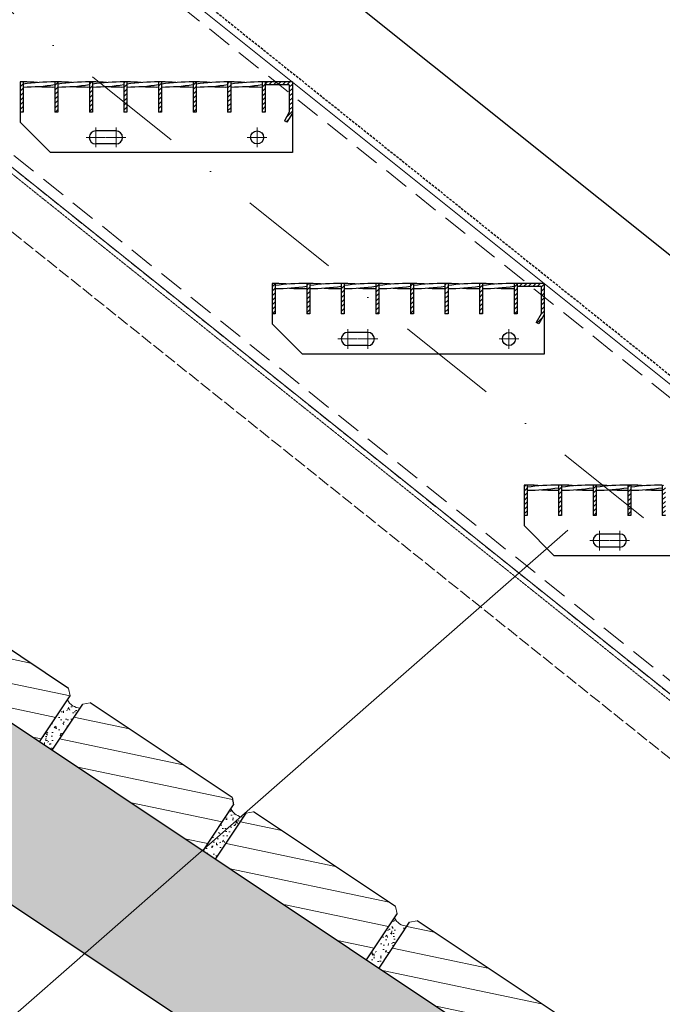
# Model space of a CAD drawing. Header units: millimetres. Extents: x -6179 to 18141, y -8419 to 8561.
# Tile 548 of 579: x -1141 to -503, y 4752 to 5729. Entities that reach past the tile are written whole.
import ezdxf

# ---------------------------------------------------------------- set-up
doc = ezdxf.new("R2010")
doc.units = ezdxf.units.MM
for name, pattern in [('ACAD_ISO02W100', [15, 12, -3]), ('DASHDOT', [1, 0.5, -0.25, 0, -0.25]), ('HIDDEN', [0.375, 0.25, -0.125]), ('STRICHPUNKT', [25.4, 12.7, -6.35, 0, -6.35])]:
    doc.linetypes.add(name, pattern=pattern)
for name, color, linetype, lineweight in [('_Gelände', 7, 'Continuous', 25), ('Aussteifung', 7, 'ACAD_ISO02W100', 15), ('Bemaßung', 7, 'Continuous', 9), ('Dübel', 7, 'Continuous', 9), ('Geländer', 7, 'Continuous', 25), ('Pflaster-Gehweg', 7, 'Continuous', 15), ('Schraffur Stahl', 7, 'Continuous', 5), ('Stufen&Podest', 7, 'Continuous', 9), ('Tragegurt', 7, 'Continuous', 20)]:
    doc.layers.add(name, color=color, linetype=linetype, lineweight=lineweight)
doc.layers.add('POL_Bema', color=7, linetype='Continuous')
doc.layers.add('Text', color=7, linetype='Continuous')
doc.dimstyles.new('DIN', dxfattribs={"dimtxt": 2.5, "dimasz": 2.5, "dimexe": 1.25, "dimexo": 0.625, "dimtad": 1, "dimtih": 1, "dimdec": 4, "dimdsep": 46, "dimlunit": 6, "dimtxsty": 'Standard', "dimcen": 2.5, "dimadec": 0, "dimazin": 0, "dimtfac": 1, "dimtdec": 4, "dimtmove": 0, "dimatfit": 3, "dimfxl": 0, "dimtvp": 1, "dimtolj": 1, "dimtzin": 0, "dimarcsym": 0})

# ---------------------------------------------------------------- blocks, each defined once
blk = doc.blocks.new('_Oblique')
at = {"layer": 'POL_Bema', "color": 0, "lineweight": -2}
blk.add_line((-0.5, -0.5), (0.5, 0.5), dxfattribs=at)
blk = doc.blocks.new('*D50')
at = {"layer": 'Bemaßung', "color": 0, "lineweight": -2}
for p, q in [((-2120.62, 7967.21), (-2120.62, 8194.98)), ((1359.38, 5628.38), (1359.38, 8194.98)), ((-2120.62, 8144.98), (1359.38, 8144.98))]:
    blk.add_line(p, q, dxfattribs=at)
at = {"layer": 'DEFPOINTS', "color": 0}
for p in [(1359.38, 8144.98), (-2120.62, 6667.21), (1359.38, 4328.38)]:
    blk.add_point(p, dxfattribs=at)
at = {"layer": 'Bemaßung', "color": 0, "lineweight": -2, "xscale": 50, "yscale": 50, "zscale": 50, "rotation": 180}
blk.add_blockref('_Oblique', (-2120.62, 8144.98), dxfattribs=at)
at = {"layer": 'Bemaßung', "color": 0, "lineweight": -2, "xscale": 50, "yscale": 50, "zscale": 50}
blk.add_blockref('_Oblique', (1359.38, 8144.98), dxfattribs=at)
at = {"layer": 'Bemaßung', "color": 0, "char_height": 100, "attachment_point": 5}
for s, insert in [('\\A1;X  (MAX. 18 STEPS) ', (-380.62, 8244.98)), ('\\A1;(MAX. 18 TRITTSTUFEN)', (-380.62, 8044.98))]:
    blk.add_mtext(s, dxfattribs=dict(at, insert=insert))

msp = doc.modelspace()

# ---------------------------------------------------------------- hatches: boundary and pattern name
at = {"layer": 'Pflaster-Gehweg', "lineweight": 9}
h = msp.add_hatch(dxfattribs=at)
h.set_pattern_fill('AR-CONC', color=256, style=0)
h.set_pattern_definition([(130, (-93553.76, 164.34), (-182.18467, -15.93909), [19.05, -209.55]), (185, (-93553.76, 164.34), (35.24283, 191.05664), [15.24, -167.64]), (79.549, (-93568.94, 163), (-146.9425, 175.1167), [16.19, -178.09]), (133.8158, (-93553.76, 215.14), (-271.07904, -42.04233), [28.575, -314.325]), (83.3644, (-93576.35, 211.63), (-237.4042, 247.42556), [24.285, -267.135]), (188.816, (-93553.76, 215.14), (-237.4046, 247.4251), [22.86, -251.46]), (159, (-93579.16, 202.44), (-151.61488, -102.26552), [19.05, -209.55]), (214, (-93579.16, 202.44), (-61.80203, 184.18797), [15.24, -167.64]), (108.5486, (-93591.8, 193.91), (-213.4165, 81.92286), [16.19, -178.09]), (142.5, (-93553.76, 164.336), (-3.088603, 84.55504), [0, -165.608, 0, -170.18, 0, -168.275]), (172.5, (-93553.76, 164.34), (-66.81966, 100.180575), [0, -97.028, 0, -161.798, 0, -64.135]), (212.5, (-93497.12, 164.336), (-135.590595, -5.728744), [0, -63.5, 0, -198.12, 0, -262.89]), (222.5, (-93471.72, 164.34), (-148.12918, 25.42649), [0, -82.55, 0, -131.572, 0, -186.69])])
h.paths.add_polyline_path([(2004.38052, 2928.78596), (2004.38052, 2748.5084), (-3048.66738, 6117.207), (-4546.19553, 6117.207), (-4546.19553, 6267.207), (-3003.25104, 6267.207)], flags=0)
h = msp.add_hatch(dxfattribs=at)
h.set_pattern_fill('LINE', color=256, scale=7.5, angle=168.16871353, style=0)
h.set_pattern_definition([(168.16871353, (-13884161.075, -6018768.25), (-4.882289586, -23.306617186), [])])
h.paths.add_polyline_path([(-1271.28973, 5112.56613), (-1240.94946, 5158.07653), (-1233.5951, 5159.5474), (-1092.65128, 5065.58485), (-1091.18041, 5058.2305), (-1121.52068, 5012.72009)], flags=0)
h = msp.add_hatch(dxfattribs=at)
h.set_pattern_fill('AR-CONC', color=256, scale=0.1, angle=33.16871353, style=0)
h.set_pattern_definition([(83.16871353, (-13884161.075, -6018768.249), (16.122045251, 8.633234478), [1.905, -20.955]), (28.16871353, (-13884161.075, -6018768.249), (-13.402875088, 14.064491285), [1.524, -16.764]), (133.61971353, (-13884159.732, -6018767.53), (2.719272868, 22.697689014), [1.619, -17.809]), (79.35291353, (-13884163.855, -6018763.997), (24.991190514, 11.311694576), [2.8575, -31.4325]), (129.80431353, (-13884161.772, -6018763.054), (6.335428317, 33.69961588), [2.4285, -26.7135]), (24.35271353, (-13884163.855, -6018763.997), (6.335483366, 33.69959953), [2.286, -25.146]), (54.16871353, (-13884161.034, -6018763.67), (18.286133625, -0.265325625), [1.905, -20.955]), (359.16871353, (-13884161.034, -6018763.67), (-4.903818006, 18.79892403), [1.524, -16.764]), (104.62011353, (-13884159.51, -6018763.692), (13.382258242, 18.533609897), [1.619, -17.809]), (70.668713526, (-13884161.0753, -6018768.249), (-4.367523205, 7.2467704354), [0, -16.5608, 0, -17.018, 0, -16.8275]), (40.668713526, (-13884161.075, -6018768.249), (0.112286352, 12.0414924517), [0, -9.7028, 0, -16.1798, 0, -6.4135]), (0.668713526, (-13884165.8166, -6018771.348), (11.6632127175, 6.9387137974), [0, -6.35, 0, -19.812, 0, -26.289]), (350.66871353, (-13884167.943, -6018772.737), (11.008249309, 10.232597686), [0, -8.255, 0, -13.1572, 0, -18.669])])
h.paths.add_polyline_path([(-1121.52068, 5012.72009), (-1093.85025, 5054.22573, 0.13130254), (-1088.68108, 5048.45867, 0.132018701), (-1081.28207, 5046.03637), (-1109.03992, 5004.39959)], flags=0)
h = msp.add_hatch(dxfattribs=at)
h.set_pattern_fill('LINE', color=256, scale=7.5, angle=168.16871353, style=0)
h.set_pattern_definition([(168.16871353, (-13884323.325, -6018876.415), (-4.882289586, -23.306617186), [])])
h.paths.add_polyline_path([(-1109.03992, 5004.39959), (-1078.69965, 5049.90999), (-1071.3453, 5051.38086), (-930.40147, 4957.41831), (-928.9306, 4950.06396), (-959.27087, 4904.55356)], flags=0)
h = msp.add_hatch(dxfattribs=at)
h.set_pattern_fill('AR-CONC', color=256, scale=0.1, angle=33.16871353, style=0)
h.set_pattern_definition([(83.16871353, (-13884323.325, -6018876.415), (16.122045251, 8.633234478), [1.905, -20.955]), (28.16871353, (-13884323.325, -6018876.415), (-13.402875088, 14.064491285), [1.524, -16.764]), (133.61971353, (-13884321.982, -6018875.696), (2.719272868, 22.697689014), [1.619, -17.809]), (79.35291353, (-13884326.104, -6018872.163), (24.991190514, 11.311694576), [2.8575, -31.4325]), (129.80431353, (-13884324.022, -6018871.22), (6.335428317, 33.69961588), [2.4285, -26.7135]), (24.35271353, (-13884326.104, -6018872.163), (6.335483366, 33.69959953), [2.286, -25.146]), (54.16871353, (-13884323.283, -6018871.837), (18.286133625, -0.265325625), [1.905, -20.955]), (359.16871353, (-13884323.283, -6018871.837), (-4.903818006, 18.79892403), [1.524, -16.764]), (104.62011353, (-13884321.76, -6018871.859), (13.382258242, 18.533609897), [1.619, -17.809]), (70.668713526, (-13884323.325, -6018876.4154), (-4.367523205, 7.2467704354), [0, -16.5608, 0, -17.018, 0, -16.8275]), (40.668713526, (-13884323.325, -6018876.415), (0.112286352, 12.0414924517), [0, -9.7028, 0, -16.1798, 0, -6.4135]), (0.668713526, (-13884328.0664, -6018879.514), (11.6632127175, 6.9387137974), [0, -6.35, 0, -19.812, 0, -26.289]), (350.66871353, (-13884330.193, -6018880.904), (11.008249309, 10.232597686), [0, -8.255, 0, -13.1572, 0, -18.669])])
h.paths.add_polyline_path([(-959.27087, 4904.55355), (-931.60045, 4946.05919, 0.13130254), (-926.43128, 4940.29213, 0.132018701), (-919.03226, 4937.86983), (-946.79011, 4896.23305)], flags=0)
h = msp.add_hatch(dxfattribs=at)
h.set_pattern_fill('LINE', color=256, scale=7.5, angle=168.16871353, style=0)
h.set_pattern_definition([(168.16871353, (-13884485.575, -6018984.582), (-4.882289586, -23.306617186), [])])
h.paths.add_polyline_path([(-946.79011, 4896.23305), (-916.44985, 4941.74346), (-909.09549, 4943.21433), (-768.15166, 4849.25178), (-766.68079, 4841.89742), (-797.02106, 4796.38702)], flags=0)
h = msp.add_hatch(dxfattribs=at)
h.set_pattern_fill('AR-CONC', color=256, scale=0.1, angle=33.16871353, style=0)
h.set_pattern_definition([(83.16871353, (-13884485.575, -6018984.582), (16.122045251, 8.633234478), [1.905, -20.955]), (28.16871353, (-13884485.575, -6018984.582), (-13.402875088, 14.064491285), [1.524, -16.764]), (133.61971353, (-13884484.231, -6018983.862), (2.719272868, 22.697689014), [1.619, -17.809]), (79.35291353, (-13884488.354, -6018980.33), (24.991190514, 11.311694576), [2.8575, -31.4325]), (129.80431353, (-13884486.272, -6018979.387), (6.335428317, 33.69961588), [2.4285, -26.7135]), (24.35271353, (-13884488.354, -6018980.33), (6.335483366, 33.69959953), [2.286, -25.146]), (54.16871353, (-13884485.533, -6018980.003), (18.286133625, -0.265325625), [1.905, -20.955]), (359.16871353, (-13884485.533, -6018980.003), (-4.903818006, 18.79892403), [1.524, -16.764]), (104.62011353, (-13884484.01, -6018980.025), (13.382258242, 18.533609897), [1.619, -17.809]), (70.668713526, (-13884485.575, -6018984.582), (-4.367523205, 7.2467704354), [0, -16.5608, 0, -17.018, 0, -16.8275]), (40.668713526, (-13884485.575, -6018984.582), (0.112286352, 12.0414924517), [0, -9.7028, 0, -16.1798, 0, -6.4135]), (0.668713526, (-13884490.316, -6018987.681), (11.6632127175, 6.9387137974), [0, -6.35, 0, -19.812, 0, -26.289]), (350.66871353, (-13884492.442, -6018989.07), (11.008249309, 10.232597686), [0, -8.255, 0, -13.1572, 0, -18.669])])
h.paths.add_polyline_path([(-797.02106, 4796.38702), (-769.35064, 4837.89265, 0.13130254), (-764.18147, 4832.12559, 0.132018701), (-756.78245, 4829.70329), (-784.54031, 4788.06651)], flags=0)
h = msp.add_hatch(dxfattribs=at)
h.set_pattern_fill('LINE', color=256, scale=7.5, angle=168.16871353, style=0)
h.set_pattern_definition([(168.16871353, (-13884647.825, -6019092.748), (-4.882289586, -23.306617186), [])])
h.paths.add_polyline_path([(-784.54031, 4788.06651), (-754.20004, 4833.57692), (-746.84568, 4835.04779), (-605.90186, 4741.08524), (-604.43098, 4733.73088), (-634.77125, 4688.22048)], flags=0)
at = {"layer": 'Schraffur Stahl'}
h = msp.add_hatch(dxfattribs=at)
h.set_pattern_fill('ANSI31', color=256, angle=180, style=0)
h.set_pattern_definition([(225, (-14933589.4048, 2497963.7864), (2.2450640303, -2.2450640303), [])])
h.paths.add_polyline_path([(-1137.61948, 5667.207), (-1137.61948, 5637.207), (-1140.61948, 5637.207), (-1140.61948, 5667.207)], flags=0)
h = msp.add_hatch(dxfattribs=at)
h.set_pattern_fill('ANSI31', color=256, angle=180, style=0)
h.set_pattern_definition([(225, (-14933623.7048, 2497963.7864), (2.2450640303, -2.2450640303), [])])
h.paths.add_polyline_path([(-1103.31948, 5667.207), (-1103.31948, 5637.207), (-1106.31948, 5637.207), (-1106.31948, 5667.207)], flags=0)
h = msp.add_hatch(dxfattribs=at)
h.set_pattern_fill('ANSI31', color=256, angle=180, style=0)
h.set_pattern_definition([(225, (-14933658.0048, 2497963.7864), (2.2450640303, -2.2450640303), [])])
h.paths.add_polyline_path([(-1069.01948, 5667.207), (-1069.01948, 5637.207), (-1072.01948, 5637.207), (-1072.01948, 5667.207)], flags=0)
h = msp.add_hatch(dxfattribs=at)
h.set_pattern_fill('ANSI31', color=256, angle=180, style=0)
h.set_pattern_definition([(225, (-14933692.3048, 2497963.7864), (2.2450640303, -2.2450640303), [])])
h.paths.add_polyline_path([(-1034.71948, 5667.207), (-1034.71948, 5637.207), (-1037.71948, 5637.207), (-1037.71948, 5667.207)], flags=0)
h = msp.add_hatch(dxfattribs=at)
h.set_pattern_fill('ANSI31', color=256, angle=180, style=0)
h.set_pattern_definition([(225, (-14933726.6048, 2497963.7864), (2.2450640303, -2.2450640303), [])])
h.paths.add_polyline_path([(-1000.41948, 5667.207), (-1000.41948, 5637.207), (-1003.41948, 5637.207), (-1003.41948, 5667.207)], flags=0)
h = msp.add_hatch(dxfattribs=at)
h.set_pattern_fill('ANSI31', color=256, angle=180, style=0)
h.set_pattern_definition([(225, (-14933760.9048, 2497963.7864), (2.2450640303, -2.2450640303), [])])
h.paths.add_polyline_path([(-966.11948, 5667.207), (-966.11948, 5637.207), (-969.11948, 5637.207), (-969.11948, 5667.207)], flags=0)
h = msp.add_hatch(dxfattribs=at)
h.set_pattern_fill('ANSI31', color=256, angle=180, style=0)
h.set_pattern_definition([(225, (-14933795.2048, 2497963.7864), (2.2450640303, -2.2450640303), [])])
h.paths.add_polyline_path([(-931.81948, 5667.207), (-931.81948, 5637.207), (-934.81948, 5637.207), (-934.81948, 5667.207)], flags=0)
h = msp.add_hatch(dxfattribs=at)
h.set_pattern_fill('ANSI31', color=256, angle=180, style=0)
h.set_pattern_definition([(225, (-14933829.5048, 2497963.7864), (2.2450640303, -2.2450640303), [])])
h.paths.add_polyline_path([(-897.51948, 5667.207), (-897.51948, 5637.207), (-900.51948, 5637.207), (-900.51948, 5667.207)], flags=0)
h = msp.add_hatch(dxfattribs=at)
h.set_pattern_fill('ANSI31', color=256, angle=180, style=0)
h.set_pattern_definition([(225, (-14933856.4048, 2497963.7864), (2.2450640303, -2.2450640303), [])])
h.paths.add_polyline_path([(-870.61948, 5667.207), (-870.61948, 5636.40315), (-875.92888, 5627.207), (-878.52696, 5628.707), (-873.61948, 5637.207), (-873.61948, 5664.207), (-897.51948, 5664.207), (-897.51948, 5667.207)], flags=0)
h = msp.add_hatch(dxfattribs=at)
h.set_pattern_fill('ANSI31', color=256, angle=180, style=0)
h.set_pattern_definition([(225, (-14933839.4048, 2497763.7864), (2.2450640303, -2.2450640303), [])])
h.paths.add_polyline_path([(-887.61948, 5467.207), (-887.61948, 5437.207), (-890.61948, 5437.207), (-890.61948, 5467.207)], flags=0)
h = msp.add_hatch(dxfattribs=at)
h.set_pattern_fill('ANSI31', color=256, angle=180, style=0)
h.set_pattern_definition([(225, (-14933873.7048, 2497763.7864), (2.2450640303, -2.2450640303), [])])
h.paths.add_polyline_path([(-853.31948, 5467.207), (-853.31948, 5437.207), (-856.31948, 5437.207), (-856.31948, 5467.207)], flags=0)
h = msp.add_hatch(dxfattribs=at)
h.set_pattern_fill('ANSI31', color=256, angle=180, style=0)
h.set_pattern_definition([(225, (-14933908.0048, 2497763.7864), (2.2450640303, -2.2450640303), [])])
h.paths.add_polyline_path([(-819.01948, 5467.207), (-819.01948, 5437.207), (-822.01948, 5437.207), (-822.01948, 5467.207)], flags=0)
h = msp.add_hatch(dxfattribs=at)
h.set_pattern_fill('ANSI31', color=256, angle=180, style=0)
h.set_pattern_definition([(225, (-14933942.3048, 2497763.7864), (2.2450640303, -2.2450640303), [])])
h.paths.add_polyline_path([(-784.71948, 5467.207), (-784.71948, 5437.207), (-787.71948, 5437.207), (-787.71948, 5467.207)], flags=0)
h = msp.add_hatch(dxfattribs=at)
h.set_pattern_fill('ANSI31', color=256, angle=180, style=0)
h.set_pattern_definition([(225, (-14933976.6048, 2497763.7864), (2.2450640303, -2.2450640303), [])])
h.paths.add_polyline_path([(-750.41948, 5467.207), (-750.41948, 5437.207), (-753.41948, 5437.207), (-753.41948, 5467.207)], flags=0)
h = msp.add_hatch(dxfattribs=at)
h.set_pattern_fill('ANSI31', color=256, angle=180, style=0)
h.set_pattern_definition([(225, (-14934010.9048, 2497763.7864), (2.2450640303, -2.2450640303), [])])
h.paths.add_polyline_path([(-716.11948, 5467.207), (-716.11948, 5437.207), (-719.11948, 5437.207), (-719.11948, 5467.207)], flags=0)
h = msp.add_hatch(dxfattribs=at)
h.set_pattern_fill('ANSI31', color=256, angle=180, style=0)
h.set_pattern_definition([(225, (-14934045.2048, 2497763.7864), (2.2450640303, -2.2450640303), [])])
h.paths.add_polyline_path([(-681.81948, 5467.207), (-681.81948, 5437.207), (-684.81948, 5437.207), (-684.81948, 5467.207)], flags=0)
h = msp.add_hatch(dxfattribs=at)
h.set_pattern_fill('ANSI31', color=256, angle=180, style=0)
h.set_pattern_definition([(225, (-14934079.5048, 2497763.7864), (2.2450640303, -2.2450640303), [])])
h.paths.add_polyline_path([(-647.51948, 5467.207), (-647.51948, 5437.207), (-650.51948, 5437.207), (-650.51948, 5467.207)], flags=0)
h = msp.add_hatch(dxfattribs=at)
h.set_pattern_fill('ANSI31', color=256, angle=180, style=0)
h.set_pattern_definition([(225, (-14934106.4048, 2497763.7864), (2.2450640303, -2.2450640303), [])])
h.paths.add_polyline_path([(-620.61948, 5467.207), (-620.61948, 5436.40315), (-625.92888, 5427.207), (-628.52696, 5428.707), (-623.61948, 5437.207), (-623.61948, 5464.207), (-647.51948, 5464.207), (-647.51948, 5467.207)], flags=0)
h = msp.add_hatch(dxfattribs=at)
h.set_pattern_fill('ANSI31', color=256, angle=180, style=0)
h.set_pattern_definition([(225, (-14934089.4048, 2497563.7864), (2.2450640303, -2.2450640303), [])])
h.paths.add_polyline_path([(-637.61948, 5267.207), (-637.61948, 5237.207), (-640.61948, 5237.207), (-640.61948, 5267.207)], flags=0)
h = msp.add_hatch(dxfattribs=at)
h.set_pattern_fill('ANSI31', color=256, angle=180, style=0)
h.set_pattern_definition([(225, (-14934123.7048, 2497563.7864), (2.2450640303, -2.2450640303), [])])
h.paths.add_polyline_path([(-603.31948, 5267.207), (-603.31948, 5237.207), (-606.31948, 5237.207), (-606.31948, 5267.207)], flags=0)
h = msp.add_hatch(dxfattribs=at)
h.set_pattern_fill('ANSI31', color=256, angle=180, style=0)
h.set_pattern_definition([(225, (-14934158.0048, 2497563.7864), (2.2450640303, -2.2450640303), [])])
h.paths.add_polyline_path([(-569.01948, 5267.207), (-569.01948, 5237.207), (-572.01948, 5237.207), (-572.01948, 5267.207)], flags=0)
h = msp.add_hatch(dxfattribs=at)
h.set_pattern_fill('ANSI31', color=256, angle=180, style=0)
h.set_pattern_definition([(225, (-14934192.3048, 2497563.7864), (2.2450640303, -2.2450640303), [])])
h.paths.add_polyline_path([(-534.71948, 5267.207), (-534.71948, 5237.207), (-537.71948, 5237.207), (-537.71948, 5267.207)], flags=0)
h = msp.add_hatch(dxfattribs=at)
h.set_pattern_fill('ANSI31', color=256, angle=180, style=0)
h.set_pattern_definition([(225, (-14934226.6048, 2497563.7864), (2.2450640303, -2.2450640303), [])])
h.paths.add_polyline_path([(-500.41948, 5267.207), (-500.41948, 5237.207), (-503.41948, 5237.207), (-503.41948, 5267.207)], flags=0)

# ---------------------------------------------------------------- linework, layer by layer
at = {"layer": '_Gelände'}
msp.add_line((-930.40147, 4957.41831), (-928.9306, 4950.06396), dxfattribs=at)
at = {"layer": 'Aussteifung'}
for p, q in [((-329.80694, 4927.207), (-1312.88984, 5713.67332)), ((-1230.83988, 5584.00211), (-329.80694, 4863.17576))]:
    msp.add_line(p, q, dxfattribs=at)
at = {"layer": 'Aussteifung', "linetype": 'HIDDEN'}
msp.add_line((-1209.55478, 5624.60215), (-338.92278, 4928.09655), dxfattribs=at)
at = {"layer": 'Dübel', "linetype": 'DASHDOT', "lineweight": 9, "ltscale": 200}
msp.add_line((-2162.71321, 6547.207), (1587.28679, 3547.207), dxfattribs=at)
at = {"layer": 'Geländer'}
msp.add_line((-1054.11362, 5942.06479), (119.68212, 5003.0282), dxfattribs=at)
at = {"layer": 'Geländer', "linetype": 'HIDDEN', "ltscale": 10}
msp.add_line((-1068.92597, 5834.81656), (126.43761, 4878.5257), dxfattribs=at)
at = {"layer": 'Pflaster-Gehweg', "lineweight": 25}
for p, q in [((-3003.25104, 6267.207), (2004.38052, 2928.78596)), ((-3048.66738, 6117.207), (2004.38052, 2748.5084)), ((-1092.65128, 5065.58485), (-1233.5951, 5159.5474)), ((-1121.52068, 5012.72009), (-1091.18041, 5058.2305)), ((-930.40147, 4957.41831), (-1071.3453, 5051.38086)), ((-1109.03992, 5004.39959), (-1078.69965, 5049.90999)), ((-959.27087, 4904.55355), (-928.9306, 4950.06396)), ((-768.15166, 4849.25178), (-909.09549, 4943.21433)), ((-946.79011, 4896.23305), (-916.44985, 4941.74346)), ((-797.02106, 4796.38702), (-766.68079, 4841.89742)), ((-784.54031, 4788.06651), (-754.20004, 4833.57692)), ((-605.90186, 4741.08524), (-746.84568, 4835.04779))]:
    msp.add_line(p, q, dxfattribs=at)
at = {"layer": 'Pflaster-Gehweg'}
for p, q in [((-1092.65128, 5065.58485), (-1091.18041, 5058.2305)), ((-1071.3453, 5051.38086), (-1078.69965, 5049.90999)), ((-909.09549, 4943.21433), (-916.44985, 4941.74346)), ((-768.15166, 4849.25178), (-766.68079, 4841.89742)), ((-746.84568, 4835.04779), (-754.20004, 4833.57692))]:
    msp.add_line(p, q, dxfattribs=at)
for centre in [(-1080.47449, 5061.01461), (-918.22468, 4952.84807), (-755.97487, 4844.68154)]:
    msp.add_arc(centre, 15, 206.91012792, 266.91378023, dxfattribs=at)
at = {"layer": 'Stufen&Podest', "lineweight": 30}
for p, q in [((-1140.61948, 5667.207), (-1140.61948, 5627.207)), ((-1137.61948, 5667.207), (-1140.61948, 5667.207)), ((-1137.61948, 5667.207), (-1137.61948, 5637.207)), ((-1106.31948, 5667.207), (-1106.31948, 5637.207)), ((-1103.31948, 5667.207), (-1106.31948, 5667.207)), ((-1103.31948, 5667.207), (-1103.31948, 5637.207)), ((-1072.01948, 5667.207), (-1072.01948, 5637.207)), ((-1069.01948, 5667.207), (-1072.01948, 5667.207)), ((-1069.01948, 5667.207), (-1069.01948, 5637.207)), ((-1037.71948, 5667.207), (-1037.71948, 5637.207)), ((-1034.71948, 5667.207), (-1037.71948, 5667.207)), ((-1034.71948, 5667.207), (-1034.71948, 5637.207)), ((-1003.41948, 5667.207), (-1003.41948, 5637.207)), ((-1000.41948, 5667.207), (-1003.41948, 5667.207)), ((-1000.41948, 5667.207), (-1000.41948, 5637.207)), ((-969.11948, 5667.207), (-969.11948, 5637.207)), ((-966.11948, 5667.207), (-969.11948, 5667.207)), ((-966.11948, 5667.207), (-966.11948, 5637.207)), ((-934.81948, 5667.207), (-934.81948, 5637.207)), ((-931.81948, 5667.207), (-934.81948, 5667.207)), ((-931.81948, 5667.207), (-931.81948, 5637.207)), ((-900.51948, 5667.207), (-900.51948, 5637.207)), ((-897.51948, 5667.207), (-900.51948, 5667.207)), ((-897.51948, 5667.207), (-897.51948, 5637.207)), ((-870.61948, 5667.207), (-897.51948, 5667.207)), ((-870.61948, 5667.207), (-870.61948, 5597.207)), ((-873.61948, 5664.207), (-897.51948, 5664.207)), ((-873.61948, 5664.207), (-873.61948, 5637.207)), ((-1137.61948, 5637.207), (-1140.61948, 5637.207)), ((-1103.31948, 5637.207), (-1106.31948, 5637.207)), ((-1069.01948, 5637.207), (-1072.01948, 5637.207)), ((-1034.71948, 5637.207), (-1037.71948, 5637.207)), ((-1000.41948, 5637.207), (-1003.41948, 5637.207)), ((-966.11948, 5637.207), (-969.11948, 5637.207)), ((-931.81948, 5637.207), (-934.81948, 5637.207)), ((-897.51948, 5637.207), (-900.51948, 5637.207)), ((-873.61948, 5637.207), (-878.52696, 5628.707)), ((-870.61948, 5636.40315), (-875.92888, 5627.207)), ((-1110.61948, 5597.207), (-1140.61948, 5627.207)), ((-875.92888, 5627.207), (-878.52696, 5628.707)), ((-1045.61948, 5618.707), (-1065.61948, 5618.707)), ((-870.61948, 5597.207), (-1110.61948, 5597.207)), ((-1045.61948, 5605.707), (-1065.61948, 5605.707)), ((-890.61948, 5467.207), (-890.61948, 5427.207)), ((-887.61948, 5467.207), (-890.61948, 5467.207)), ((-887.61948, 5467.207), (-887.61948, 5437.207)), ((-856.31948, 5467.207), (-856.31948, 5437.207)), ((-853.31948, 5467.207), (-856.31948, 5467.207)), ((-853.31948, 5467.207), (-853.31948, 5437.207)), ((-822.01948, 5467.207), (-822.01948, 5437.207)), ((-819.01948, 5467.207), (-822.01948, 5467.207)), ((-819.01948, 5467.207), (-819.01948, 5437.207)), ((-787.71948, 5467.207), (-787.71948, 5437.207)), ((-784.71948, 5467.207), (-787.71948, 5467.207)), ((-784.71948, 5467.207), (-784.71948, 5437.207)), ((-753.41948, 5467.207), (-753.41948, 5437.207)), ((-750.41948, 5467.207), (-753.41948, 5467.207)), ((-750.41948, 5467.207), (-750.41948, 5437.207)), ((-719.11948, 5467.207), (-719.11948, 5437.207)), ((-716.11948, 5467.207), (-719.11948, 5467.207)), ((-716.11948, 5467.207), (-716.11948, 5437.207)), ((-684.81948, 5467.207), (-684.81948, 5437.207)), ((-681.81948, 5467.207), (-684.81948, 5467.207)), ((-681.81948, 5467.207), (-681.81948, 5437.207)), ((-650.51948, 5467.207), (-650.51948, 5437.207)), ((-647.51948, 5467.207), (-650.51948, 5467.207)), ((-647.51948, 5467.207), (-647.51948, 5437.207)), ((-620.61948, 5467.207), (-647.51948, 5467.207)), ((-623.61948, 5464.207), (-647.51948, 5464.207)), ((-623.61948, 5464.207), (-623.61948, 5437.207)), ((-620.61948, 5467.207), (-620.61948, 5397.207)), ((-887.61948, 5437.207), (-890.61948, 5437.207)), ((-853.31948, 5437.207), (-856.31948, 5437.207)), ((-819.01948, 5437.207), (-822.01948, 5437.207)), ((-784.71948, 5437.207), (-787.71948, 5437.207)), ((-750.41948, 5437.207), (-753.41948, 5437.207)), ((-716.11948, 5437.207), (-719.11948, 5437.207)), ((-681.81948, 5437.207), (-684.81948, 5437.207)), ((-647.51948, 5437.207), (-650.51948, 5437.207)), ((-623.61948, 5437.207), (-628.52696, 5428.707)), ((-620.61948, 5436.40315), (-625.92888, 5427.207)), ((-860.61948, 5397.207), (-890.61948, 5427.207)), ((-625.92888, 5427.207), (-628.52696, 5428.707)), ((-795.61948, 5418.707), (-815.61948, 5418.707)), ((-795.61948, 5405.707), (-815.61948, 5405.707)), ((-620.61948, 5397.207), (-860.61948, 5397.207)), ((-640.61948, 5267.207), (-640.61948, 5227.207)), ((-637.61948, 5267.207), (-640.61948, 5267.207)), ((-637.61948, 5267.207), (-637.61948, 5237.207)), ((-606.31948, 5267.207), (-606.31948, 5237.207)), ((-603.31948, 5267.207), (-606.31948, 5267.207)), ((-603.31948, 5267.207), (-603.31948, 5237.207)), ((-572.01948, 5267.207), (-572.01948, 5237.207)), ((-569.01948, 5267.207), (-572.01948, 5267.207)), ((-569.01948, 5267.207), (-569.01948, 5237.207)), ((-537.71948, 5267.207), (-537.71948, 5237.207)), ((-534.71948, 5267.207), (-537.71948, 5267.207)), ((-534.71948, 5267.207), (-534.71948, 5237.207)), ((-503.41948, 5267.207), (-503.41948, 5237.207)), ((-637.61948, 5237.207), (-640.61948, 5237.207)), ((-603.31948, 5237.207), (-606.31948, 5237.207)), ((-569.01948, 5237.207), (-572.01948, 5237.207)), ((-534.71948, 5237.207), (-537.71948, 5237.207)), ((-500.41948, 5237.207), (-503.41948, 5237.207)), ((-610.61948, 5197.207), (-640.61948, 5227.207)), ((-545.61948, 5218.707), (-565.61948, 5218.707)), ((-370.61948, 5197.207), (-610.61948, 5197.207)), ((-545.61948, 5205.707), (-565.61948, 5205.707))]:
    msp.add_line(p, q, dxfattribs=at)
at = {"layer": 'Stufen&Podest'}
for p, q in [((-870.61948, 5667.207), (-870.61948, 5612.207)), ((-870.61948, 5667.207), (-870.61948, 5612.207)), ((-620.61948, 5467.207), (-620.61948, 5412.207)), ((-620.61948, 5467.207), (-620.61948, 5412.207))]:
    msp.add_line(p, q, dxfattribs=at)
at = {"layer": 'Stufen&Podest', "linetype": 'STRICHPUNKT', "lineweight": 9, "ltscale": 10}
for p, q in [((-1065.61948, 5602.49091), (-1065.61948, 5621.92309)), ((-1045.61948, 5602.49091), (-1045.61948, 5621.92309)), ((-905.61948, 5602.49091), (-905.61948, 5621.92309)), ((-1075.33557, 5612.207), (-1055.90339, 5612.207)), ((-1055.33557, 5612.207), (-1035.90339, 5612.207)), ((-915.33557, 5612.207), (-895.90339, 5612.207)), ((-815.61948, 5402.49091), (-815.61948, 5421.92309)), ((-795.61948, 5402.49091), (-795.61948, 5421.92309)), ((-655.61948, 5402.49091), (-655.61948, 5421.92309)), ((-825.33557, 5412.207), (-805.90339, 5412.207)), ((-805.33557, 5412.207), (-785.90339, 5412.207)), ((-665.33557, 5412.207), (-645.90339, 5412.207)), ((-565.61948, 5202.49091), (-565.61948, 5221.92309)), ((-545.61948, 5202.49091), (-545.61948, 5221.92309)), ((-575.33557, 5212.207), (-555.90339, 5212.207)), ((-555.33557, 5212.207), (-535.90339, 5212.207))]:
    msp.add_line(p, q, dxfattribs=at)
at = {"layer": 'Stufen&Podest', "lineweight": 30}
for centre in [(-905.61948, 5612.207), (-655.61948, 5412.207)]:
    msp.add_circle(centre, 6.5, dxfattribs=at)
for centre, radius, start, end in [((-1108.62048, 5462.22874), 204.99118, 89.35684827, 98.1326063), ((-1138.31848, 5462.21701), 204.99118, 85.86862889, 89.80462661), ((-1074.32048, 5462.22874), 204.99118, 89.35684827, 98.13260629), ((-1104.01848, 5462.21701), 204.99118, 85.8686289, 89.80462661), ((-1040.02048, 5462.22874), 204.99118, 89.35684827, 98.13260629), ((-1069.71848, 5462.21701), 204.99118, 85.86862891, 89.80462661), ((-1005.72048, 5462.22874), 204.99118, 89.35684827, 98.1326063), ((-1035.41848, 5462.21701), 204.99118, 85.86862885, 89.80462654), ((-971.42048, 5462.22874), 204.99118, 89.35684827, 98.13260629), ((-1001.11848, 5462.21701), 204.99118, 85.86862888, 89.80462659), ((-937.12048, 5462.22874), 204.99118, 89.35684827, 98.13260629), ((-966.81848, 5462.21701), 204.99118, 85.868629, 89.80462683), ((-902.82048, 5462.22874), 204.99118, 89.35684827, 98.13260629), ((-932.51848, 5462.21701), 204.99118, 85.86862901, 89.80462684), ((-1138.31848, 5867.17354), 204.99118, 270.19537315, 278.98056321), ((-1108.62048, 5867.18526), 204.99118, 265.86862905, 270.64315173), ((-1104.01848, 5867.17354), 204.99118, 270.19537315, 278.98056321), ((-1074.32048, 5867.18526), 204.99118, 265.86862909, 270.64315173), ((-1069.71848, 5867.17354), 204.99118, 270.19537315, 278.98056321), ((-1040.02048, 5867.18526), 204.99118, 265.86862909, 270.64315173), ((-1035.41848, 5867.17354), 204.99118, 270.19537315, 278.98056321), ((-1005.72048, 5867.18526), 204.99118, 265.86862907, 270.64315173), ((-1001.11848, 5867.17354), 204.99118, 270.19537316, 278.98056321), ((-971.42048, 5867.18526), 204.99118, 265.86862913, 270.64315173), ((-966.81848, 5867.17354), 204.99118, 270.19537316, 278.98056321), ((-937.12048, 5867.18526), 204.99118, 265.8686291, 270.64315173), ((-932.51848, 5867.17354), 204.99118, 270.19537309, 278.98056321), ((-902.82048, 5867.18526), 204.99118, 265.86862902, 270.64315173), ((-1065.61948, 5612.207), 6.5, 90, 270), ((-1045.61948, 5612.207), 6.5, 270, 90), ((-858.62048, 5262.22874), 204.99118, 89.35684827, 98.1326063), ((-888.31848, 5262.21701), 204.99118, 85.86862889, 89.80462661), ((-888.31848, 5667.17354), 204.99118, 270.19537315, 278.98056321), ((-858.62048, 5667.18526), 204.99118, 265.86862905, 270.64315173), ((-824.32048, 5262.22874), 204.99118, 89.35684827, 98.13260629), ((-854.01848, 5262.21701), 204.99118, 85.8686289, 89.80462661), ((-854.01848, 5667.17354), 204.99118, 270.19537315, 278.98056321), ((-824.32048, 5667.18526), 204.99118, 265.86862909, 270.64315173), ((-790.02048, 5262.22874), 204.99118, 89.35684827, 98.13260629), ((-819.71848, 5262.21701), 204.99118, 85.86862891, 89.80462661), ((-819.71848, 5667.17354), 204.99118, 270.19537315, 278.98056321), ((-790.02048, 5667.18526), 204.99118, 265.86862909, 270.64315173), ((-755.72048, 5262.22874), 204.99118, 89.35684827, 98.1326063), ((-785.41848, 5262.21701), 204.99118, 85.86862885, 89.80462654), ((-785.41848, 5667.17354), 204.99118, 270.19537315, 278.98056321), ((-755.72048, 5667.18526), 204.99118, 265.86862907, 270.64315173), ((-721.42048, 5262.22874), 204.99118, 89.35684827, 98.13260629), ((-751.11848, 5262.21701), 204.99118, 85.86862888, 89.80462659), ((-751.11848, 5667.17354), 204.99118, 270.19537316, 278.98056321), ((-721.42048, 5667.18526), 204.99118, 265.86862913, 270.64315173), ((-687.12048, 5262.22874), 204.99118, 89.35684827, 98.13260629), ((-716.81848, 5262.21701), 204.99118, 85.868629, 89.80462683), ((-716.81848, 5667.17354), 204.99118, 270.19537316, 278.98056321), ((-687.12048, 5667.18526), 204.99118, 265.8686291, 270.64315173), ((-652.82048, 5262.22874), 204.99118, 89.35684827, 98.13260629), ((-682.51848, 5262.21701), 204.99118, 85.86862901, 89.80462684), ((-682.51848, 5667.17354), 204.99118, 270.19537309, 278.98056321), ((-652.82048, 5667.18526), 204.99118, 265.86862902, 270.64315173), ((-815.61948, 5412.207), 6.5, 90, 270), ((-795.61948, 5412.207), 6.5, 270, 90), ((-608.62048, 5062.22874), 204.99118, 89.35684827, 98.1326063), ((-638.31848, 5062.21701), 204.99118, 85.86862889, 89.80462661), ((-574.32048, 5062.22874), 204.99118, 89.35684827, 98.13260629), ((-604.01848, 5062.21701), 204.99118, 85.8686289, 89.80462661), ((-540.02048, 5062.22874), 204.99118, 89.35684827, 98.13260629), ((-569.71848, 5062.21701), 204.99118, 85.86862891, 89.80462661), ((-505.72048, 5062.22874), 204.99118, 89.35684827, 98.1326063), ((-535.41848, 5062.21701), 204.99118, 85.86862885, 89.80462654), ((-638.31848, 5467.17354), 204.99118, 270.19537315, 278.98056321), ((-608.62048, 5467.18526), 204.99118, 265.86862905, 270.64315173), ((-604.01848, 5467.17354), 204.99118, 270.19537315, 278.98056321), ((-574.32048, 5467.18526), 204.99118, 265.86862909, 270.64315173), ((-569.71848, 5467.17354), 204.99118, 270.19537315, 278.98056321), ((-540.02048, 5467.18526), 204.99118, 265.86862909, 270.64315173), ((-535.41848, 5467.17354), 204.99118, 270.19537315, 278.98056321), ((-505.72048, 5467.18526), 204.99118, 265.86862907, 270.64315173), ((-565.61948, 5212.207), 6.5, 90, 270), ((-545.61948, 5212.207), 6.5, 270, 90)]:
    msp.add_arc(centre, radius, start, end, dxfattribs=at)
at = {"layer": 'Text', "lineweight": 9}
msp.add_line((-1414.4381, 4507.00939), (-597.0298, 5222.70374), dxfattribs=at)
at = {"layer": 'Tragegurt'}
for p, q in [((-2120.61948, 6667.207), (1629.38052, 3667.207)), ((-2204.80694, 6427.207), (1545.19306, 3427.207))]:
    msp.add_line(p, q, dxfattribs=at)
at = {"layer": 'Tragegurt', "linetype": 'HIDDEN', "ltscale": 100}
for p, q in [((-2124.2676, 6656.807), (1625.7324, 3656.807)), ((-2201.15881, 6437.607), (1548.84119, 3437.607))]:
    msp.add_line(p, q, dxfattribs=at)

# ---------------------------------------------------------------- dimensions: what is measured, and where the dimension line sits
at = {"layer": 'Bemaßung'}
dim = msp.add_linear_dim(base=(1359.38052, 8144.97825), p1=(-2120.61948, 6667.207), p2=(1359.38052, 4328.38075), text='X  (MAX. 18 STEPS) \\X (MAX. 18 TRITTSTUFEN)', dimstyle='DIN', override={"dimscale": 100, "dimtxt": 1, "dimasz": 0.5, "dimexe": 0.5, "dimexo": 13, "dimgap": 0.5, "dimtih": 0, "dimdec": 2, "dimblk1": 'Oblique', "dimblk2": 'Oblique', "dimsah": 1, "dimtmove": 2}, dxfattribs=at)
dim.commit()
dim.dimension.update_dxf_attribs({"geometry": '*D50', "text_midpoint": (-380.61948, 8144.97825)})

doc.saveas('drawing.dxf')
